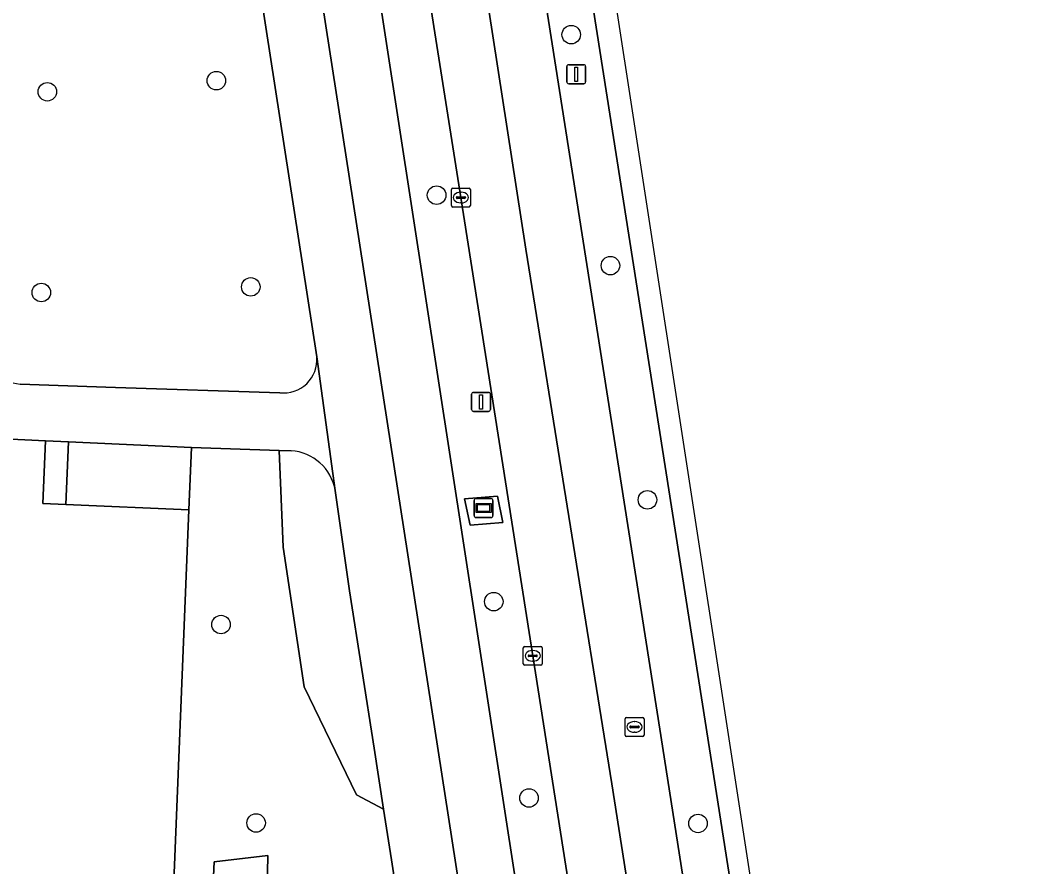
# Model space of a CAD drawing. Extents: x 160077 to 160948, y 386481 to 387498.
# Drawn here: x 160861.4 to 160914.5, y 386800.5 to 386845.2 of the extents above; entities that cross this region are included whole.
import ezdxf

# ---------------------------------------------------------------- set-up
doc = ezdxf.new("R2010")
doc.units = 0
for name, color, linetype in [('IMGEO_Berm_groen', 7, 'Continuous'), ('IMGEO_Boom', 7, 'Continuous'), ('IMGEO_Fietspad_gesloten', 7, 'Continuous'), ('IMGEO_Groenvoorziening', 7, 'Continuous'), ('IMGEO_Kolk', 7, 'Continuous'), ('IMGEO_Lichtmast', 7, 'Continuous'), ('IMGEO_Pand', 7, 'Continuous'), ('IMGEO_Reclamebord', 7, 'Continuous'), ('IMGEO_Rijbaan_lokaal_gesloten', 7, 'Continuous'), ('IMGEO_Rioolput', 7, 'Continuous'), ('IMGEO_Verkeersbordpaal', 7, 'Continuous'), ('IMGEO_Voetpad_open', 7, 'Continuous')]:
    doc.layers.add(name, color=color, linetype=linetype)

msp = doc.modelspace()

# ---------------------------------------------------------------- linework, layer by layer
at = {"layer": 'IMGEO_Berm_groen'}
for points in [[(160897.593, 386808.162), (160889.777, 386857.919), (160889.543, 386859.337), (160889.533, 386859.4)], [(160888.496, 386811.61), (160884.707, 386835.797), (160881.821, 386854.1), (160881.214, 386858.015), (160881.204, 386858.078)], [(160878.676, 386857.643), (160878.692, 386857.53), (160887.606, 386799.639), (160896.196, 386744.497)], [(160888.558, 386850.065), (160888.939, 386847.628), (160895.194, 386807.738), (160904.227, 386750), (160905.147, 386744.116)], [(160899.004, 386744.575), (160898.313, 386748.921), (160898.145, 386750), (160894.846, 386771.127), (160888.496, 386811.61)], [(160907.619, 386744.213), (160906.712, 386750), (160897.593, 386808.162)]]:
    msp.add_lwpolyline(points, dxfattribs=at)
msp.add_lwpolyline([(160885.186, 386818.511), (160884.901, 386819.893), (160886.638, 386820.033), (160886.925, 386818.642)], close=True, dxfattribs=at)
at = {"layer": 'IMGEO_Boom'}
for centre in [(160890.526, 386844.397), (160871.804, 386841.967), (160862.885, 386841.381), (160883.423, 386835.923), (160892.595, 386832.206), (160873.618, 386831.083), (160862.564, 386830.785), (160894.549, 386819.843), (160886.44, 386814.47), (160872.049, 386813.261), (160888.302, 386804.109), (160873.899, 386802.789), (160897.218, 386802.764)]:
    msp.add_circle(centre, 0.489, dxfattribs=at)
at = {"layer": 'IMGEO_Fietspad_gesloten'}
for points in [[(160877.584, 386864.482), (160877.321, 386866.217), (160874.337, 386865.738), (160875.587, 386857.71), (160893.595, 386741.462), (160905.557, 386665.372)], [(160900.083, 386737.54), (160899.474, 386741.567), (160896.656, 386741.665), (160896.196, 386744.497), (160887.606, 386799.639), (160878.692, 386857.53)]]:
    msp.add_lwpolyline(points, dxfattribs=at)
at = {"layer": 'IMGEO_Groenvoorziening'}
for points in [[(160877.099, 386827.384), (160873.207, 386852.656), (160872.833, 386855.028)], [(160861.447, 386825.952), (160866.48, 386825.776), (160875.146, 386825.496)], [(160890.457, 386740.284), (160889.589, 386745.789), (160888.724, 386751.356), (160887.99, 386756.086), (160886.561, 386765.292), (160885.144, 386774.416), (160883.605, 386784.324), (160882.722, 386790.015), (160881.99, 386794.727), (160881.466, 386798.099), (160881.04, 386800.847), (160880.626, 386803.514), (160879.192, 386804.279), (160876.444, 386809.971), (160875.33, 386817.337), (160875.116, 386822.454), (160870.482, 386822.599), (160870.355, 386819.324), (160867.558, 386750), (160866.628, 386726.964)], [(160875.744, 386822.434), (160875.116, 386822.454), (160875.33, 386817.337), (160876.444, 386809.971), (160879.192, 386804.279), (160880.626, 386803.514), (160880.124, 386806.743), (160878.836, 386815.04), (160878.075, 386820.343)], [(160868.573, 386734.251), (160869.309, 386750), (160871.68, 386800.73), (160874.521, 386801.077), (160873.514, 386750), (160873.202, 386734.169)]]:
    msp.add_lwpolyline(points, dxfattribs=at)
msp.add_lwpolyline([(160874.521, 386801.077), (160871.68, 386800.73), (160869.309, 386750), (160868.573, 386734.251), (160873.202, 386734.169), (160873.514, 386750)], close=True, dxfattribs=at)
for centre, radius, start, end in [((160861.604, 386827.948), 2.002, 175.131, 265.5027), ((160875.359, 386827.23), 1.747, 263.0077, 5.0533), ((160875.58, 386819.907), 2.532, 9.916, 86.2973)]:
    msp.add_arc(centre, radius, start, end, dxfattribs=at)
at = {"layer": 'IMGEO_Kolk'}
for p, q in [((160884.206, 386835.371), (160884.206, 386836.223)), ((160884.281, 386836.297), (160885.133, 386836.297)), ((160885.207, 386836.223), (160885.207, 386835.371)), ((160884.465, 386835.791), (160884.465, 386835.803)), ((160884.903, 386835.754), (160884.505, 386835.754)), ((160884.508, 386835.84), (160884.906, 386835.84)), ((160884.694, 386836.077), (160884.719, 386836.077)), ((160884.949, 386835.803), (160884.949, 386835.791)), ((160885.133, 386835.297), (160884.281, 386835.297)), ((160884.717, 386835.517), (160884.692, 386835.517)), ((160887.995, 386811.184), (160887.995, 386812.036)), ((160888.07, 386812.11), (160888.922, 386812.11)), ((160888.483, 386811.89), (160888.508, 386811.89)), ((160888.996, 386812.036), (160888.996, 386811.184)), ((160888.254, 386811.604), (160888.254, 386811.616)), ((160888.692, 386811.567), (160888.294, 386811.567)), ((160888.297, 386811.653), (160888.695, 386811.653)), ((160888.506, 386811.33), (160888.481, 386811.33)), ((160888.738, 386811.616), (160888.738, 386811.604)), ((160888.922, 386811.11), (160888.07, 386811.11))]:
    msp.add_line(p, q, dxfattribs=at)
for points in [[(160884.206, 386835.371), (160884.206, 386836.223)], [(160884.281, 386836.297), (160885.133, 386836.297)], [(160885.207, 386836.223), (160885.207, 386835.371)], [(160885.133, 386835.297), (160884.281, 386835.297)], [(160887.995, 386811.184), (160887.995, 386812.036)], [(160888.07, 386812.11), (160888.922, 386812.11)], [(160888.996, 386812.036), (160888.996, 386811.184)], [(160888.922, 386811.11), (160888.07, 386811.11)]]:
    msp.add_lwpolyline(points, dxfattribs=at)
for centre, radius, start, end in [((160884.283, 386836.221), 0.0765, 91.552, 178.448), ((160884.283, 386836.221), 0.0765, 91.552, 178.448), ((160885.131, 386836.221), 0.0765, 1.552, 88.448), ((160885.131, 386836.221), 0.0765, 1.552, 88.448), ((160884.505, 386835.8), 0.0403, 85.8775, 175.7526), ((160884.502, 386835.79), 0.0366, 178.938, 274.7102), ((160884.906, 386835.797), 0.043, 264.8664, 352.4533), ((160884.91, 386835.802), 0.0386, 1.7309, 96.639), ((160884.283, 386835.373), 0.0765, 181.552, 268.448), ((160884.283, 386835.373), 0.0765, 181.552, 268.448), ((160885.131, 386835.373), 0.0765, 271.552, 358.448), ((160885.131, 386835.373), 0.0765, 271.552, 358.448), ((160888.072, 386812.034), 0.0765, 91.552, 178.448), ((160888.072, 386812.034), 0.0765, 91.552, 178.448), ((160888.92, 386812.034), 0.0765, 1.552, 88.448), ((160888.92, 386812.034), 0.0765, 1.552, 88.448), ((160888.294, 386811.613), 0.0403, 85.8775, 175.7526), ((160888.291, 386811.603), 0.0366, 178.938, 274.7102), ((160888.695, 386811.61), 0.043, 264.8664, 352.4533), ((160888.699, 386811.615), 0.0386, 1.7309, 96.639), ((160888.072, 386811.186), 0.0765, 181.552, 268.448), ((160888.072, 386811.186), 0.0765, 181.552, 268.448), ((160888.92, 386811.186), 0.0765, 271.552, 358.448), ((160888.92, 386811.186), 0.0765, 271.552, 358.448)]:
    msp.add_arc(centre, radius, start, end, dxfattribs=at)
for centre, major_axis, ratio, start_param, end_param in [((160884.693, 386835.797), (-0.387, 0.002), 0.722429, 4.712389, 7.853982), ((160884.718, 386835.797), (-0.39, 0.002), 0.717154, 1.570796, 4.712389), ((160888.482, 386811.61), (-0.387, 0.002), 0.722429, 4.712389, 7.853982), ((160888.507, 386811.61), (-0.39, 0.002), 0.717154, 1.570796, 4.712389)]:
    msp.add_ellipse(centre, major_axis=major_axis, ratio=ratio, start_param=start_param, end_param=end_param, dxfattribs=at)
at = {"layer": 'IMGEO_Lichtmast'}
for p, q in [((160885.269, 386824.612), (160885.269, 386825.412)), ((160885.269, 386825.412), (160885.269, 386824.612)), ((160885.369, 386825.512), (160886.159, 386825.512)), ((160886.159, 386825.512), (160885.369, 386825.512)), ((160886.259, 386825.412), (160886.259, 386824.612)), ((160886.259, 386824.612), (160886.259, 386825.412)), ((160886.159, 386824.512), (160885.369, 386824.512)), ((160885.369, 386824.512), (160886.159, 386824.512))]:
    msp.add_line(p, q, dxfattribs=at)
msp.add_lwpolyline([(160885.689, 386825.387), (160885.839, 386825.387), (160885.839, 386824.637), (160885.689, 386824.637), (160885.689, 386825.387)], dxfattribs=at)
for centre, start, end in [((160885.369, 386825.412), 90, 180), ((160885.369, 386825.412), 90, 180), ((160886.159, 386825.412), 0, 90), ((160886.159, 386825.412), 360, 90), ((160885.369, 386824.612), 180, 270), ((160885.369, 386824.612), 180, 270), ((160886.159, 386824.612), 270, 0), ((160886.159, 386824.612), 270, 0)]:
    msp.add_arc(centre, 0.1, start, end, dxfattribs=at)
at = {"layer": 'IMGEO_Pand'}
msp.add_lwpolyline([(160870.355, 386819.324), (160863.861, 386819.593), (160862.637, 386819.644), (160862.79, 386822.962), (160858.757, 386823.153), (160858.761, 386823.291), (160858.889, 386827.388), (160856.992, 386827.473), (160855.58, 386792.545), (160853.896, 386792.569), (160853.513, 386792.574), (160853.428, 386790.191), (160853.733, 386790.177), (160855.447, 386790.101), (160853.818, 386750), (160852.907, 386727.563), (160854.941, 386727.457), (160854.694, 386721.954), (160863.07, 386721.582), (160863.34, 386727.03), (160865.755, 386726.982), (160866.628, 386726.964), (160867.558, 386750)], close=True, dxfattribs=at)
at = {"layer": 'IMGEO_Reclamebord'}
for p, q in [((160885.405, 386819.01), (160885.405, 386819.81)), ((160885.405, 386819.81), (160885.405, 386819.01)), ((160885.505, 386819.91), (160886.295, 386819.91)), ((160886.295, 386819.91), (160885.505, 386819.91)), ((160886.395, 386819.81), (160886.395, 386819.01)), ((160886.395, 386819.01), (160886.395, 386819.81)), ((160886.295, 386818.91), (160885.505, 386818.91)), ((160885.505, 386818.91), (160886.295, 386818.91))]:
    msp.add_line(p, q, dxfattribs=at)
for points in [[(160885.506, 386819.642), (160886.294, 386819.642), (160886.294, 386819.178), (160885.506, 386819.178), (160885.506, 386819.642)], [(160885.571, 386819.577), (160885.571, 386819.243), (160886.229, 386819.243), (160886.229, 386819.577), (160885.571, 386819.577)]]:
    msp.add_lwpolyline(points, dxfattribs=at)
for centre, start, end in [((160885.505, 386819.81), 90, 180), ((160885.505, 386819.81), 90, 180), ((160886.295, 386819.81), 0, 90), ((160886.295, 386819.81), 360, 90), ((160885.505, 386819.01), 180, 270), ((160885.505, 386819.01), 180, 270), ((160886.295, 386819.01), 270, 0), ((160886.295, 386819.01), 270, 0)]:
    msp.add_arc(centre, 0.1, start, end, dxfattribs=at)
at = {"layer": 'IMGEO_Rijbaan_lokaal_gesloten'}
for points in [[(160911.917, 386716.69), (160912.703, 386711.723), (160913.686, 386705.403), (160914.518, 386705.52), (160914.501, 386705.629), (160887.77, 386879.356), (160883.793, 386903.906), (160869.094, 386978.618), (160851.673, 387075.841), (160841.78, 387131.053)], [(160888.436, 386866.22), (160888.964, 386862.792), (160889.533, 386859.4), (160889.543, 386859.337), (160889.777, 386857.919), (160897.593, 386808.162), (160906.712, 386750), (160907.619, 386744.213), (160907.682, 386743.81), (160908.716, 386737.184), (160909.941, 386729.264)], [(160887.704, 386853.773), (160886.065, 386858.719), (160884.916, 386862.115), (160883.663, 386861.918), (160886.157, 386845.818), (160888.131, 386833.071), (160892.674, 386804.847), (160897.019, 386777.123), (160902.158, 386744.164), (160905.147, 386744.116), (160904.227, 386750), (160895.194, 386807.738), (160888.939, 386847.628)]]:
    msp.add_lwpolyline(points, dxfattribs=at)
msp.add_lwpolyline([(160883.663, 386861.918), (160880.671, 386861.449), (160881.204, 386858.078), (160881.214, 386858.015), (160881.821, 386854.1), (160884.707, 386835.797), (160888.496, 386811.61), (160894.846, 386771.127), (160898.145, 386750), (160898.313, 386748.921), (160899.004, 386744.575), (160899.06, 386744.215), (160902.158, 386744.164), (160897.019, 386777.123), (160892.674, 386804.847), (160888.131, 386833.071), (160886.157, 386845.818)], close=True, dxfattribs=at)
at = {"layer": 'IMGEO_Rioolput'}
for p, q in [((160893.368, 386807.43), (160893.368, 386808.282)), ((160893.443, 386808.356), (160894.295, 386808.356)), ((160893.856, 386808.136), (160893.881, 386808.136)), ((160894.369, 386808.282), (160894.369, 386807.43)), ((160893.627, 386807.85), (160893.627, 386807.862)), ((160894.065, 386807.813), (160893.667, 386807.813)), ((160893.67, 386807.899), (160894.068, 386807.899)), ((160893.879, 386807.576), (160893.854, 386807.576)), ((160894.111, 386807.862), (160894.111, 386807.85)), ((160894.295, 386807.356), (160893.443, 386807.356))]:
    msp.add_line(p, q, dxfattribs=at)
for points in [[(160893.368, 386807.43), (160893.368, 386808.282)], [(160893.443, 386808.356), (160894.295, 386808.356)], [(160894.369, 386808.282), (160894.369, 386807.43)], [(160894.295, 386807.356), (160893.443, 386807.356)]]:
    msp.add_lwpolyline(points, dxfattribs=at)
for centre, radius, start, end in [((160893.445, 386808.28), 0.0765, 91.552, 178.448), ((160893.445, 386808.28), 0.0765, 91.552, 178.448), ((160894.293, 386808.28), 0.0765, 1.552, 88.448), ((160894.293, 386808.28), 0.0765, 1.552, 88.448), ((160893.667, 386807.859), 0.0403, 85.8775, 175.7526), ((160893.664, 386807.849), 0.0366, 178.938, 274.7102), ((160894.068, 386807.856), 0.043, 264.8664, 352.4533), ((160894.072, 386807.861), 0.0386, 1.7309, 96.639), ((160893.445, 386807.432), 0.0765, 181.552, 268.448), ((160893.445, 386807.432), 0.0765, 181.552, 268.448), ((160894.293, 386807.432), 0.0765, 271.552, 358.448), ((160894.293, 386807.432), 0.0765, 271.552, 358.448)]:
    msp.add_arc(centre, radius, start, end, dxfattribs=at)
for centre, major_axis, ratio, start_param, end_param in [((160893.855, 386807.856), (-0.387, 0.002), 0.722429, 4.712389, 7.853982), ((160893.88, 386807.856), (-0.39, 0.002), 0.717154, 1.570796, 4.712389)]:
    msp.add_ellipse(centre, major_axis=major_axis, ratio=ratio, start_param=start_param, end_param=end_param, dxfattribs=at)
at = {"layer": 'IMGEO_Verkeersbordpaal'}
for p, q in [((160890.294, 386841.906), (160890.294, 386842.706)), ((160890.294, 386842.706), (160890.294, 386841.906)), ((160890.394, 386842.806), (160891.184, 386842.806)), ((160891.184, 386842.806), (160890.394, 386842.806)), ((160891.284, 386842.706), (160891.284, 386841.906)), ((160891.284, 386841.906), (160891.284, 386842.706)), ((160891.184, 386841.806), (160890.394, 386841.806)), ((160890.394, 386841.806), (160891.184, 386841.806))]:
    msp.add_line(p, q, dxfattribs=at)
msp.add_lwpolyline([(160890.714, 386842.681), (160890.864, 386842.681), (160890.864, 386841.931), (160890.714, 386841.931), (160890.714, 386842.681)], dxfattribs=at)
for centre, start, end in [((160890.394, 386842.706), 90, 180), ((160890.394, 386842.706), 90, 180), ((160891.184, 386842.706), 0, 90), ((160891.184, 386842.706), 360, 90), ((160890.394, 386841.906), 180, 270), ((160890.394, 386841.906), 180, 270), ((160891.184, 386841.906), 270, 0), ((160891.184, 386841.906), 270, 0)]:
    msp.add_arc(centre, 0.1, start, end, dxfattribs=at)
at = {"layer": 'IMGEO_Voetpad_open'}
for points in [[(160905.557, 386665.372), (160893.595, 386741.462), (160875.587, 386857.71)], [(160873.207, 386852.656), (160877.099, 386827.384), (160878.075, 386820.343), (160878.836, 386815.04), (160880.124, 386806.743), (160880.626, 386803.514), (160881.04, 386800.847), (160881.466, 386798.099), (160881.99, 386794.727), (160882.722, 386790.015), (160883.605, 386784.324), (160885.144, 386774.416), (160886.561, 386765.292), (160887.99, 386756.086), (160888.724, 386751.356), (160889.589, 386745.789), (160890.457, 386740.284)], [(160851.127, 386819.624), (160854.812, 386819.479), (160854.645, 386814.456), (160850.319, 386814.644), (160850.118, 386810.584), (160854.409, 386810.41), (160854.203, 386805.69), (160854.193, 386805.458), (160854.11, 386798.296), (160853.896, 386792.569), (160855.58, 386792.545), (160856.992, 386827.473), (160858.889, 386827.388), (160858.761, 386823.291), (160858.757, 386823.153), (160862.79, 386822.962), (160864, 386822.905), (160870.482, 386822.599), (160875.116, 386822.454), (160875.744, 386822.434)], [(160878.075, 386820.343), (160877.099, 386827.384)], [(160875.146, 386825.496), (160866.48, 386825.776), (160861.447, 386825.952)]]:
    msp.add_lwpolyline(points, dxfattribs=at)
for points in [[(160864, 386822.905), (160862.79, 386822.962), (160862.637, 386819.644), (160863.861, 386819.593)], [(160870.482, 386822.599), (160864, 386822.905), (160863.861, 386819.593), (160870.355, 386819.324)], [(160886.638, 386820.033), (160884.901, 386819.893), (160885.186, 386818.511), (160886.925, 386818.642)]]:
    msp.add_lwpolyline(points, close=True, dxfattribs=at)
for centre, radius, start, end in [((160861.604, 386827.948), 2.002, 175.131, 265.5027), ((160875.359, 386827.23), 1.747, 263.0077, 5.0533), ((160875.58, 386819.907), 2.532, 9.916, 86.2973)]:
    msp.add_arc(centre, radius, start, end, dxfattribs=at)

doc.saveas('drawing.dxf')
